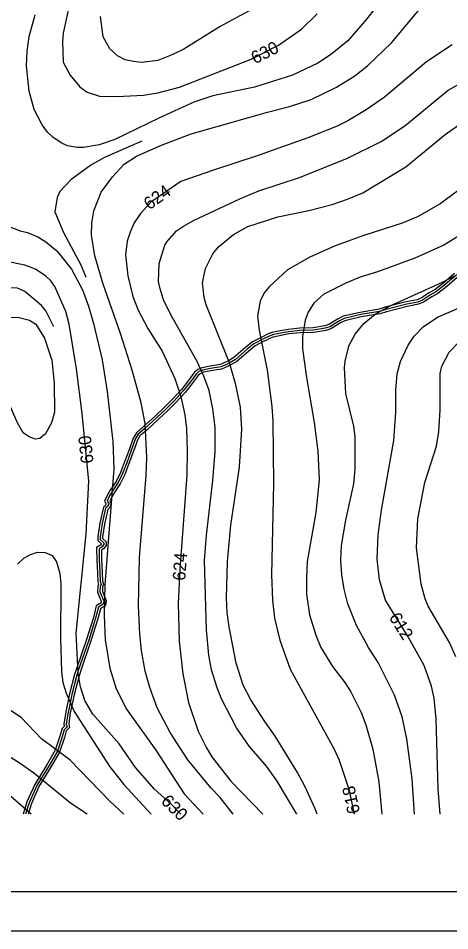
# Model space of a CAD drawing. Extents: x -709418 to -703832, y -1161719 to -1157826.
# Drawn here: x -708458 to -708183, y -1161719 to -1161138 of the extents above; entities that cross this region are included whole.
import ezdxf

# ---------------------------------------------------------------- set-up
doc = ezdxf.new("R2010")
doc.units = 0
for name, color, linetype in [('120_vrstevnice hlavní', 7, 'Continuous'), ('121_vrstevnice hlavní_popis', 7, 'Continuous'), ('122_vrstevnice základní', 7, 'Continuous'), ('124_vrstevnice doplňková', 7, 'Continuous'), ('717_elektronická komunikace O2', 7, 'Continuous'), ('735_OP sítí TI', 7, 'Continuous'), ('800_mřížka', 7, 'Continuous')]:
    doc.layers.add(name, color=color, linetype=linetype)

msp = doc.modelspace()

# ---------------------------------------------------------------- linework, layer by layer
at = {"layer": '120_vrstevnice hlavní'}
for points in [[(-708425.66, -1161130.92), (-708429.28, -1161147.41), (-708429.71, -1161152.91), (-708429.28, -1161165.92), (-708424.79, -1161174.31), (-708418.74, -1161181.65), (-708413.95, -1161185.08), (-708406.14, -1161187.52), (-708395.05, -1161187.77), (-708378.16, -1161187.04), (-708368.96, -1161185.59), (-708355.36, -1161181.98), (-708309.66, -1161164.04), (-708292.3, -1161155.22), (-708277.54, -1161144.95), (-708267.56, -1161135.26)], [(-708258.16, -1161256.47), (-708248.33, -1161253.14), (-708238.63, -1161249.09), (-708211.17, -1161232.65), (-708186.27, -1161212.06), (-708166.75, -1161198.18)], [(-708267.73, -1161644.59), (-708268.86, -1161641.23), (-708275.23, -1161627.34), (-708280.15, -1161618.08), (-708294.32, -1161594.94), (-708300.98, -1161585.68), (-708309.8, -1161571.8), (-708314.72, -1161562.54), (-708319.2, -1161548.65), (-708323.69, -1161525.51), (-708324.84, -1161516.25), (-708325.28, -1161507), (-708324.7, -1161483.85), (-708322.53, -1161460.71), (-708317.18, -1161423.68), (-708315.59, -1161399.67), (-708316.45, -1161385.49), (-708319.35, -1161371.32), (-708323.54, -1161357.43), (-708338.29, -1161320.4), (-708339.6, -1161315.78), (-708340.61, -1161306.52), (-708338.73, -1161297.26), (-708333.96, -1161288), (-708330.34, -1161283.52), (-708320.94, -1161275.71), (-708311.83, -1161270.65), (-708292.59, -1161264.43), (-708272.92, -1161260.38), (-708258.16, -1161256.47)], [(-708354.32, -1161644.59), (-708360.59, -1161638.39), (-708371.18, -1161628.84), (-708383.28, -1161614.9), (-708393.55, -1161600), (-708410.47, -1161581.05), (-708415.54, -1161572.38), (-708418.28, -1161563.7), (-708419.73, -1161555.02), (-708421.03, -1161529.56), (-708414.55, -1161466.26), (-708412.93, -1161432.65), (-708417.27, -1161389.54), (-708420.89, -1161361.19), (-708425.37, -1161332.84), (-708427.54, -1161324.74), (-708434.63, -1161308.69), (-708437.23, -1161305.22), (-708440.41, -1161302.18), (-708446.78, -1161297.84), (-708453.72, -1161295.24), (-708465.03, -1161292.94)], [(-708179.33, -1161544.6), (-708183.53, -1161535.35), (-708197.12, -1161512.2), (-708199, -1161507.57), (-708201.46, -1161498.32), (-708204.35, -1161475.17), (-708203.63, -1161456.66), (-708199.15, -1161433.52), (-708191.77, -1161410.37), (-708190.32, -1161401.12), (-708189.31, -1161387.23), (-708189.46, -1161364.09), (-708188.3, -1161359.46), (-708183.67, -1161350.49), (-708177.16, -1161343.84)]]:
    msp.add_lwpolyline(points, dxfattribs=at)
at = {"layer": '122_vrstevnice základní'}
for points in [[(-708409.75, -1161260.52), (-708405.12, -1161248.81), (-708397.81, -1161239.02), (-708390.5, -1161230.95), (-708382.69, -1161225.81), (-708366.79, -1161218.72), (-708347.84, -1161211.63), (-708299.24, -1161197.75), (-708285.35, -1161194.27), (-708271.47, -1161189.65), (-708255.27, -1161181.83), (-708243.7, -1161174.6), (-708235.6, -1161168.38), (-708220.27, -1161153.63), (-708200.88, -1161130.34), (-708191.19, -1161119.78), (-708184.39, -1161115.44), (-708178.03, -1161112.98)], [(-708225.47, -1161124.56), (-708236.03, -1161138.44), (-708248.04, -1161152.33), (-708259.17, -1161161.3), (-708267.13, -1161166.5), (-708283.33, -1161174.31), (-708307.63, -1161181.98), (-708333.96, -1161187.48), (-708346.1, -1161191.53), (-708368.38, -1161201.51), (-708396.3, -1161215.25), (-708406.28, -1161218.57), (-708416.4, -1161220.31), (-708420.45, -1161220.31), (-708426.53, -1161219.15), (-708430.58, -1161217.42), (-708435.93, -1161213.8), (-708439.26, -1161210.47), (-708442.58, -1161205.84), (-708447.65, -1161196.01), (-708450.83, -1161184.44), (-708452.56, -1161168.24), (-708452.27, -1161158.98), (-708450.83, -1161149.72), (-708447.07, -1161135.84)], [(-708308.5, -1161131.93), (-708329.33, -1161143.21), (-708352.47, -1161157.68), (-708359.41, -1161161.15), (-708368.96, -1161164.91), (-708379.37, -1161166.07), (-708384.58, -1161165.63), (-708389.79, -1161164.48), (-708394.71, -1161162.02), (-708399.48, -1161157.39), (-708403.78, -1161149.92), (-708405.48, -1161136.88)], [(-708181.79, -1161154.93), (-708197.99, -1161165.78), (-708224.89, -1161188.2), (-708236.47, -1161196.3), (-708248.04, -1161203.24), (-708254.98, -1161206.71), (-708273.49, -1161214.09), (-708305.89, -1161225.66), (-708333.67, -1161234.63), (-708354.49, -1161242.01), (-708373.59, -1161255.03), (-708380.1, -1161262.26), (-708384, -1161268.33), (-708386.75, -1161274.12), (-708388.49, -1161279.9), (-708389.64, -1161288.58), (-708388.2, -1161301.89), (-708384.87, -1161315.2), (-708381.54, -1161323.88), (-708375.47, -1161335.45), (-708366.36, -1161349.91), (-708358.26, -1161367.27), (-708354.35, -1161378.84), (-708351.89, -1161390.41), (-708350.88, -1161399.09), (-708350.3, -1161413.27), (-708350.59, -1161428.89), (-708355.07, -1161488.77), (-708356.09, -1161510.47), (-708355.51, -1161534.48), (-708353.05, -1161555.31), (-708349.43, -1161573.53), (-708343.36, -1161591.76), (-708338.15, -1161602.46), (-708334.68, -1161608.25), (-708322.53, -1161623.58), (-708302.19, -1161644.59)], [(-708365.34, -1161317.22), (-708367.66, -1161310.28), (-708368.53, -1161305.65), (-708368.24, -1161294.08), (-708364.62, -1161282.51), (-708363.17, -1161280.19), (-708357.1, -1161273.39), (-708352.76, -1161270.36), (-708345.82, -1161266.6), (-708316.89, -1161253), (-708304.74, -1161247.94), (-708278.99, -1161239.4), (-708248.33, -1161227.11), (-708226.92, -1161216.4), (-708211.88, -1161206.42), (-708184.39, -1161183.72), (-708169.93, -1161175.76)], [(-708158.94, -1161233.62), (-708189.31, -1161256.18), (-708203.49, -1161264.14), (-708213.61, -1161268.48), (-708237.91, -1161276.29), (-708256.14, -1161282.94), (-708272.34, -1161290.03), (-708286.51, -1161298.13), (-708298.08, -1161308.69), (-708301.41, -1161312.88), (-708303.87, -1161318.09), (-708305.6, -1161327.35), (-708304.59, -1161336.6), (-708299.53, -1161362.06), (-708296.49, -1161385.21), (-708295.91, -1161394.46), (-708295.48, -1161434.38), (-708296.78, -1161492.24), (-708296.06, -1161508.44), (-708294.76, -1161520.01), (-708291.43, -1161533.9), (-708284.78, -1161552.41), (-708256.86, -1161603.33), (-708253.68, -1161610.27), (-708247.6, -1161628.79), (-708244.21, -1161644.59)], [(-708321.08, -1161644.59), (-708329.33, -1161633.99), (-708335.11, -1161628.21), (-708349.87, -1161610.13), (-708361.29, -1161592.62), (-708369.39, -1161577), (-708374.17, -1161563.99), (-708377.06, -1161553.57), (-708379.37, -1161540.55), (-708380.53, -1161530.14), (-708381.25, -1161511.91), (-708380.68, -1161481.25), (-708376.48, -1161429.18), (-708376.05, -1161417.6), (-708377.2, -1161395.91), (-708379.66, -1161382.89), (-708385.3, -1161362.06), (-708392.83, -1161338.63), (-708403.82, -1161307.39), (-708409.03, -1161289.16), (-708411.2, -1161276.14), (-708411.05, -1161268.33), (-708409.75, -1161260.52)], [(-708468.19, -1161268.91), (-708456.61, -1161273.25), (-708451.98, -1161274.41), (-708445.04, -1161277.44), (-708440.41, -1161280.34), (-708433.33, -1161286.12), (-708424.07, -1161297.84), (-708416.98, -1161310.86), (-708413.08, -1161321.27), (-708409.89, -1161332.27), (-708404.54, -1161355.41), (-708401.22, -1161375.66), (-708397.74, -1161407.48), (-708397.02, -1161424.84), (-708402.81, -1161498.61), (-708403.1, -1161517.99), (-708402.66, -1161533.61), (-708399.62, -1161551.83), (-708395.57, -1161564.85), (-708388.92, -1161577.87), (-708370.26, -1161603.91), (-708352.33, -1161631.68), (-708340.29, -1161644.59)], [(-708172.24, -1161273.25), (-708187, -1161282.36), (-708205.51, -1161290.75), (-708228.65, -1161299.29), (-708240.23, -1161302.9), (-708249.48, -1161306.66), (-708263.37, -1161313.75), (-708269.73, -1161319.39), (-708273.35, -1161325.03), (-708275.37, -1161330.24), (-708276.97, -1161340.65), (-708276.97, -1161348.47), (-708274.51, -1161366.69), (-708269.59, -1161395.33), (-708267.27, -1161413.56), (-708266.41, -1161431.78), (-708268.43, -1161452.61), (-708273.93, -1161483.85), (-708274.51, -1161494.27), (-708274.36, -1161504.68), (-708272.48, -1161517.7), (-708268.58, -1161530.72), (-708265.39, -1161538.53), (-708257.87, -1161550.68), (-708250.06, -1161560.8), (-708246.3, -1161566.88), (-708239.65, -1161579.9), (-708236.61, -1161587.71), (-708232.27, -1161603.33), (-708228.51, -1161624.16), (-708226.44, -1161644.59)], [(-708205.62, -1161644.59), (-708207.1, -1161622.13), (-708210.57, -1161596.68), (-708213.61, -1161582.79), (-708218.53, -1161568.9), (-708228.8, -1161548.07), (-708235.02, -1161538.53), (-708242.68, -1161524.64), (-708248.04, -1161510.76), (-708250.49, -1161501.5), (-708251.94, -1161492.24), (-708252.52, -1161482.98), (-708252.09, -1161473.73), (-708249.48, -1161457.53), (-708244.42, -1161434.38), (-708243.41, -1161425.13), (-708243.41, -1161404.3), (-708244.28, -1161397.64), (-708249.48, -1161376.81), (-708250.21, -1161360.61), (-708249.92, -1161355.99), (-708247.31, -1161346.15), (-708243.55, -1161339.21), (-708238.06, -1161332.41), (-708230.82, -1161326.48), (-708221.13, -1161321.13), (-708187.86, -1161306.08), (-708176.44, -1161300.15)], [(-708189.3, -1161644.59), (-708190.61, -1161628.5), (-708191.91, -1161583.95), (-708193.22, -1161570.93), (-708194.81, -1161563.12), (-708199.58, -1161550.1), (-708209.85, -1161531.87), (-708224.17, -1161508.44), (-708228.08, -1161495.42), (-708229.38, -1161482.41), (-708228.8, -1161466.78), (-708226.77, -1161451.16), (-708218.82, -1161406.9), (-708217.66, -1161388.68), (-708217.66, -1161374.79), (-708216.65, -1161364.38), (-708214.62, -1161356.56), (-708209.71, -1161346.15), (-708205.95, -1161340.36), (-708200.3, -1161334.43), (-708191.05, -1161328.22), (-708149.1, -1161310.28)], [(-708280.67, -1161644.59), (-708293.02, -1161623.58), (-708299.96, -1161614.03), (-708310.96, -1161601.3), (-708319.06, -1161589.73), (-708328.6, -1161571.22), (-708331.35, -1161564.28), (-708334.82, -1161552.7), (-708336.56, -1161543.45), (-708338.15, -1161527.25), (-708339.31, -1161483.27), (-708338.15, -1161467.07), (-708334.1, -1161432.36), (-708332.51, -1161413.84), (-708332.65, -1161398.22), (-708333.96, -1161386.65), (-708336.41, -1161375.08), (-708339.74, -1161365.82), (-708344.08, -1161356.56), (-708361, -1161326.48), (-708365.34, -1161317.22)], [(-708450.72, -1161330.29), (-708446.63, -1161332.84), (-708441.11, -1161341.65), (-708436.57, -1161355.59), (-708434.92, -1161370.16), (-708434.77, -1161388.68), (-708436.65, -1161395.62), (-708440.58, -1161402.58), (-708444.11, -1161405.52), (-708446.89, -1161406.01), (-708450.92, -1161404.54), (-708454.7, -1161401.85), (-708458.48, -1161395.24), (-708465.29, -1161379.42), (-708474.11, -1161353.38), (-708474.69, -1161345.57), (-708474.12, -1161340.36), (-708472.53, -1161335.16), (-708468.62, -1161330.38), (-708464.33, -1161328.34), (-708457.27, -1161328.58), (-708450.72, -1161330.29)], [(-708458.35, -1161485.59), (-708454.3, -1161481.68), (-708450.39, -1161479.51), (-708445.62, -1161477.92), (-708440.83, -1161478.17), (-708436.29, -1161480.12), (-708433.52, -1161484.04), (-708431.45, -1161491.37), (-708430.87, -1161498.32), (-708431.01, -1161533.03), (-708430.43, -1161553.86), (-708429.42, -1161560.8), (-708427.4, -1161567.75), (-708422.19, -1161579.32), (-708399.48, -1161614.61), (-708390.66, -1161625.89), (-708373.25, -1161644.59)], [(-708390.74, -1161644.59), (-708399.48, -1161636.45), (-708424.79, -1161610.27), (-708443.02, -1161596.82), (-708456.04, -1161583.22), (-708462.69, -1161578.74), (-708472.81, -1161573.82), (-708484.39, -1161571.07), (-708512.16, -1161570.35), (-708519.1, -1161569.48), (-708537.61, -1161564.27), (-708551.5, -1161561.09), (-708565.39, -1161559.21), (-708583.9, -1161558.2), (-708602.42, -1161559.94), (-708613.99, -1161562.25), (-708627.87, -1161568.18), (-708643.49, -1161577.44), (-708649.71, -1161582.79), (-708664.32, -1161598.7), (-708685.44, -1161626.91), (-708697.51, -1161644.59)], [(-708414.09, -1161644.59), (-708424.65, -1161637.75), (-708447.94, -1161618.66), (-708457.19, -1161612.01), (-708468.47, -1161605.06), (-708478.6, -1161600.29), (-708492.78, -1161595.95), (-708523.15, -1161589.15), (-708550.92, -1161578.02), (-708567.41, -1161572.81), (-708576.67, -1161570.93), (-708595.18, -1161570.06), (-708604.44, -1161570.78), (-708618.33, -1161572.95), (-708625.27, -1161575.56), (-708634.53, -1161580.91), (-708643.21, -1161588.14), (-708655.79, -1161600.73), (-708663.74, -1161610.42), (-708672.28, -1161622.13), (-708687.29, -1161644.59)], [(-708449.55, -1161644.59), (-708467.46, -1161629.22), (-708481.35, -1161619.24), (-708491.04, -1161614.32), (-708510.42, -1161607.67), (-708528.94, -1161600.44), (-708544.41, -1161590.6), (-708552.22, -1161586.26), (-708569.44, -1161579.61), (-708576.38, -1161577.73), (-708592.58, -1161576.14), (-708604.15, -1161576.86), (-708611.09, -1161578.45), (-708618.04, -1161581.34), (-708627.29, -1161586.41), (-708640.46, -1161596.96), (-708648.56, -1161605.21), (-708655.79, -1161613.74), (-708674.3, -1161639.06), (-708677.56, -1161644.59)]]:
    msp.add_lwpolyline(points, dxfattribs=at)
at = {"layer": '124_vrstevnice doplňková'}
for points in [[(-708379.28, -1161216.32), (-708403.03, -1161226.64), (-708411.63, -1161231.59), (-708424.5, -1161240.85), (-708431.3, -1161248.37), (-708433.04, -1161252.13), (-708434.48, -1161261.24), (-708428.99, -1161274.41), (-708418.14, -1161294.95), (-708414.96, -1161302.9)], [(-708435.15, -1161334.49), (-708440.41, -1161324.31), (-708443.16, -1161320.84), (-708453.75, -1161312), (-708458.29, -1161309.86), (-708464.05, -1161309.53), (-708468.06, -1161310.5), (-708474.11, -1161315.39), (-708478.74, -1161322.14), (-708480.91, -1161329.08), (-708481.49, -1161333.71), (-708481.2, -1161342.97), (-708478.6, -1161353.24)]]:
    msp.add_lwpolyline(points, dxfattribs=at)
at = {"layer": '717_elektronická komunikace O2'}
msp.add_lwpolyline([(-708179.35, -1161301.7), (-708186.12, -1161307.6), (-708191.75, -1161311.89), (-708195.49, -1161314.14), (-708200.62, -1161317.41), (-708203.68, -1161318.68), (-708210.65, -1161320.1), (-708223.92, -1161323.39), (-708227.92, -1161324.68), (-708239.94, -1161326.7), (-708250.57, -1161329.13), (-708253.52, -1161330.65), (-708259.59, -1161334.42), (-708262.49, -1161335.31), (-708269.97, -1161336.5), (-708278.54, -1161336.77), (-708285.95, -1161337.53), (-708291.94, -1161338.76), (-708296, -1161339.52), (-708298.56, -1161340.53), (-708301.01, -1161341.72), (-708302.68, -1161342.55), (-708307.93, -1161345.24), (-708312.21, -1161348.76), (-708319.7, -1161355.26), (-708323.65, -1161357.6), (-708325.27, -1161358.38), (-708328.92, -1161359.88), (-708335.57, -1161361.02), (-708340.44, -1161361.95), (-708342.86, -1161362.98), (-708344.53, -1161364.42), (-708349.11, -1161370.53), (-708352.82, -1161375.25), (-708358.79, -1161381.77), (-708363.96, -1161386.84), (-708369.61, -1161392.21), (-708377.31, -1161399.25), (-708381.56, -1161402.88), (-708383.4, -1161405.99), (-708385.97, -1161413.16), (-708388.84, -1161420.94), (-708391.47, -1161427.76), (-708394.32, -1161433.56), (-708398.08, -1161439.25), (-708399.71, -1161442.02), (-708401.28, -1161445.35), (-708400.31, -1161447.21), (-708400.92, -1161448.59), (-708402.3, -1161449.92), (-708404.49, -1161459.75), (-708405.82, -1161468.07), (-708405.75, -1161469.74), (-708403.4, -1161472.05), (-708403.4, -1161473.06), (-708404.51, -1161474.52), (-708406.47, -1161475.83), (-708406.43, -1161483.35), (-708406.24, -1161486.46), (-708405.76, -1161496.43), (-708405.13, -1161498.43), (-708405.67, -1161499.92), (-708405.86, -1161503.18), (-708403.46, -1161508.95), (-708403.76, -1161510.96), (-708406.89, -1161512.98), (-708408.61, -1161519.93), (-708413.01, -1161533.93), (-708419.66, -1161553.31), (-708420.53, -1161556.21), (-708423.79, -1161568.42), (-708426.2, -1161579.9), (-708427.28, -1161587.35), (-708426.82, -1161589.09), (-708428.67, -1161590.94), (-708429.87, -1161595.5), (-708432.99, -1161604.59), (-708438.2, -1161613.64), (-708446.05, -1161626.47), (-708450.9, -1161637.39), (-708453.19, -1161644.59)], dxfattribs=at)
at = {"layer": '735_OP sítí TI'}
for points in [[(-708180.3, -1161300.54), (-708187.07, -1161306.44), (-708192.59, -1161310.65), (-708196.28, -1161312.86), (-708201.32, -1161316.07), (-708204.12, -1161317.24), (-708210.98, -1161318.64), (-708224.33, -1161321.95), (-708228.28, -1161323.22), (-708240.23, -1161325.23), (-708251.09, -1161327.71), (-708254.26, -1161329.34), (-708260.22, -1161333.04), (-708262.83, -1161333.85), (-708270.11, -1161335), (-708278.64, -1161335.27), (-708286.18, -1161336.05), (-708292.23, -1161337.29), (-708296.42, -1161338.07), (-708299.16, -1161339.16), (-708301.67, -1161340.37), (-708303.36, -1161341.21), (-708308.76, -1161343.98), (-708313.18, -1161347.61), (-708320.58, -1161354.04), (-708324.36, -1161356.28), (-708325.88, -1161357.01), (-708329.34, -1161358.43), (-708335.84, -1161359.54), (-708340.88, -1161360.51), (-708343.66, -1161361.69), (-708345.63, -1161363.39), (-708350.3, -1161369.62), (-708353.96, -1161374.28), (-708359.87, -1161380.73), (-708365, -1161385.76), (-708370.63, -1161391.11), (-708378.3, -1161398.13), (-708382.72, -1161401.9), (-708384.76, -1161405.35), (-708387.38, -1161412.65), (-708390.24, -1161420.41), (-708392.85, -1161427.16), (-708395.62, -1161432.81), (-708399.35, -1161438.46), (-708401.04, -1161441.32), (-708402.95, -1161445.38), (-708401.97, -1161447.26), (-708402.17, -1161447.71), (-708403.67, -1161449.15), (-708405.96, -1161459.47), (-708407.32, -1161467.98), (-708407.22, -1161470.39), (-708404.95, -1161472.63), (-708405.55, -1161473.41), (-708407.97, -1161475.03), (-708407.93, -1161483.4), (-708407.74, -1161486.54), (-708407.25, -1161496.7), (-708406.71, -1161498.4), (-708407.15, -1161499.61), (-708407.38, -1161503.44), (-708405.01, -1161509.14), (-708405.14, -1161510.07), (-708408.2, -1161512.04), (-708410.05, -1161519.52), (-708414.44, -1161533.46), (-708421.09, -1161552.85), (-708421.97, -1161555.8), (-708425.25, -1161568.07), (-708427.68, -1161579.64), (-708428.81, -1161587.44), (-708428.49, -1161588.64), (-708430.02, -1161590.17), (-708431.31, -1161595.07), (-708434.36, -1161603.97), (-708439.49, -1161612.87), (-708447.38, -1161625.77), (-708452.3, -1161636.86), (-708454.76, -1161644.59)], [(-708178.4, -1161302.86), (-708185.17, -1161308.76), (-708190.91, -1161313.13), (-708194.7, -1161315.42), (-708199.92, -1161318.75), (-708203.24, -1161320.12), (-708210.32, -1161321.56), (-708223.51, -1161324.83), (-708227.56, -1161326.14), (-708239.65, -1161328.17), (-708250.05, -1161330.55), (-708252.78, -1161331.96), (-708258.96, -1161335.8), (-708262.15, -1161336.77), (-708269.83, -1161338), (-708278.44, -1161338.27), (-708285.72, -1161339.01), (-708291.65, -1161340.23), (-708295.58, -1161340.97), (-708297.96, -1161341.9), (-708300.35, -1161343.07), (-708302, -1161343.89), (-708307.1, -1161346.5), (-708311.24, -1161349.91), (-708318.82, -1161356.48), (-708322.94, -1161358.92), (-708324.66, -1161359.75), (-708328.5, -1161361.33), (-708335.3, -1161362.5), (-708340, -1161363.39), (-708342.06, -1161364.27), (-708343.43, -1161365.45), (-708347.92, -1161371.44), (-708351.68, -1161376.22), (-708357.71, -1161382.81), (-708362.92, -1161387.92), (-708368.59, -1161393.31), (-708376.32, -1161400.37), (-708380.4, -1161403.86), (-708382.04, -1161406.63), (-708384.56, -1161413.67), (-708387.44, -1161421.47), (-708390.09, -1161428.36), (-708393.02, -1161434.31), (-708396.81, -1161440.04), (-708398.38, -1161442.72), (-708399.61, -1161445.32), (-708398.65, -1161447.16), (-708399.67, -1161449.47), (-708400.93, -1161450.69), (-708403.02, -1161460.03), (-708404.32, -1161468.16), (-708404.28, -1161469.09), (-708401.9, -1161471.42), (-708401.9, -1161473.57), (-708403.47, -1161475.63), (-708404.97, -1161476.63), (-708404.93, -1161483.3), (-708404.74, -1161486.38), (-708404.27, -1161496.16), (-708403.55, -1161498.46), (-708404.19, -1161500.23), (-708404.34, -1161502.92), (-708401.91, -1161508.76), (-708402.38, -1161511.85), (-708405.58, -1161513.92), (-708407.17, -1161520.34), (-708411.58, -1161534.4), (-708418.23, -1161553.77), (-708419.09, -1161556.62), (-708422.33, -1161568.77), (-708424.72, -1161580.16), (-708425.75, -1161587.26), (-708425.15, -1161589.54), (-708427.32, -1161591.71), (-708428.43, -1161595.93), (-708431.62, -1161605.21), (-708436.91, -1161614.41), (-708444.72, -1161627.17), (-708449.5, -1161637.92), (-708451.61, -1161644.59)]]:
    msp.add_lwpolyline(points, dxfattribs=at)
at = {"layer": '800_mřížka'}
for points in [[(-703832.2, -1161718.9), (-703832.2, -1157825.62), (-709417.73, -1157825.62), (-709417.73, -1161718.9)], [(-703857.2, -1161693.9), (-703857.2, -1157850.62), (-709392.73, -1157850.62), (-709392.73, -1161693.9)]]:
    msp.add_lwpolyline(points, close=True, dxfattribs=at)

# ---------------------------------------------------------------- texts
at = {"layer": '121_vrstevnice hlavní_popis'}
for s, rotation, p in [('630', 26.80935, (-708307.18, -1161167.39)), ('624', 36.03514, (-708374.4, -1161260.38)), ('630', 95.91772, (-708409.92, -1161421.07)), ('624', 85.88679, (-708351.66, -1161496.25)), ('612', 302.18009, (-708222.27, -1161519.46)), ('618', 101.96463, (-708240.33, -1161643.56)), ('630', 315.42279, (-708367.54, -1161637.05))]:
    msp.add_text(s, height=8, rotation=rotation, dxfattribs=at).set_placement(p)

doc.saveas('drawing.dxf')
